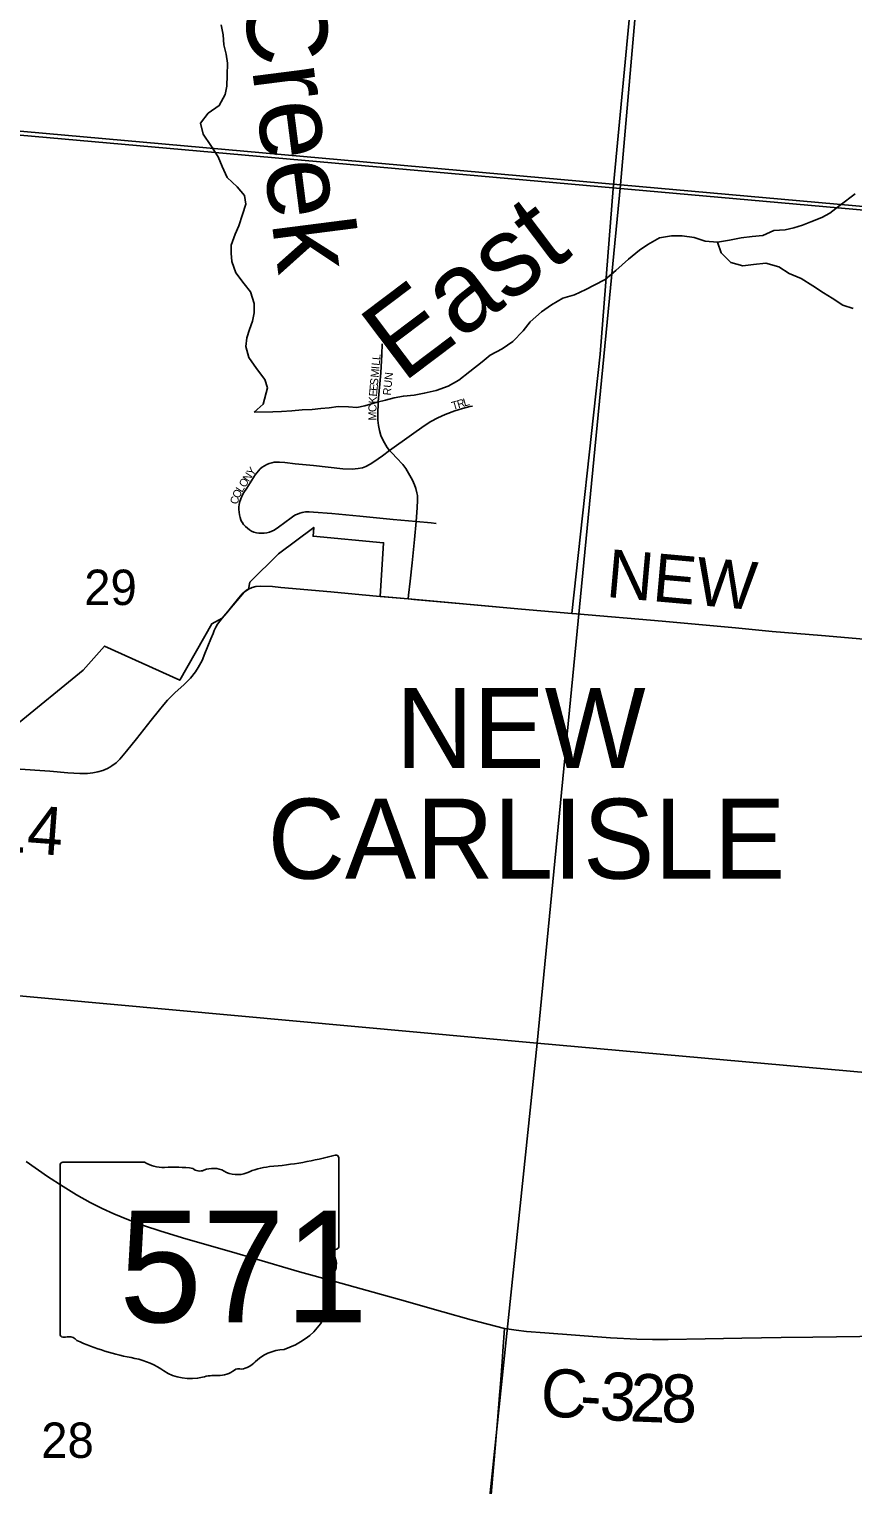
# Model space of a CAD drawing. Extents: x 1410790 to 1770854, y 566777 to 831614.
# Drawn here: x 1542824 to 1547969, y 705891 to 714986 of the extents above; entities that cross this region are included whole.
import ezdxf

# ---------------------------------------------------------------- set-up
doc = ezdxf.new("R2010")
doc.units = 0
for name, color, linetype in [('GM_X_City_Street', 7, 'Continuous'), ('GM_X_City_Street_Text', 7, 'Continuous'), ('GM_X_Corporation', 7, 'Continuous'), ('GM_X_Corporation_Text', 7, 'Continuous'), ('GM_X_County_Road', 7, 'Continuous'), ('GM_X_County_Road_Text', 7, 'Continuous'), ('GM_X_Minor_River', 7, 'Continuous'), ('GM_X_Minor_River_Text', 7, 'Continuous'), ('GM_X_Section', 7, 'Continuous'), ('GM_X_Section_Text', 7, 'Continuous'), ('GM_X_State_Location', 7, 'Continuous'), ('GM_X_State_Route', 7, 'Continuous'), ('GM_X_State_Shield', 7, 'Continuous'), ('GM_X_Township', 7, 'Continuous')]:
    doc.layers.add(name, color=color, linetype=linetype)

msp = doc.modelspace()

# ---------------------------------------------------------------- linework, layer by layer
at = {"layer": 'GM_X_City_Street'}
for points in [[(1545075.4, 712353.8), (1545061.5, 712372.9), (1545035, 712415.7), (1545022, 712446), (1545012.1, 712477.4), (1545005.5, 712509.7), (1545002.1, 712542.5), (1545001.4, 712575.5), (1545005.2, 712657.8), (1545020.2, 712838.5), (1545027.7, 712953.7), (1545029.4, 713019.6)], [(1545075.4, 712353.8), (1545212, 712450.9), (1545292.1, 712508.1), (1545333.5, 712534.5), (1545377, 712557.4), (1545421.9, 712577.3), (1545483.4, 712600.3), (1545530.2, 712615.4), (1545577.7, 712627.9), (1545593.8, 712631.1)], [(1545240.7, 711909.1), (1545097.4, 711922.7), (1544889.1, 711942.3), (1544715.2, 711958.7), (1544601, 711968.4), (1544573.1, 711969.4), (1544550.5, 711969.4), (1544530.5, 711966.8), (1544514.1, 711961.6), (1544500.2, 711956.4), (1544488, 711950.3), (1544477.6, 711944.2), (1544461.5, 711931.9), (1544382.7, 711873.2), (1544355.1, 711855.5), (1544340.3, 711848.5), (1544324.8, 711843.3), (1544308.8, 711839.7), (1544292.6, 711837.5), (1544276.2, 711836.7), (1544259.8, 711837.3), (1544243.6, 711839.6), (1544227.8, 711843.8), (1544212.6, 711849.8), (1544200.7, 711857.5), (1544187.7, 711867), (1544175.5, 711878.3), (1544164.2, 711891.3), (1544154.3, 711905.1), (1544153.8, 711906.3), (1544147.5, 711920), (1544142.2, 711935.5), (1544138.2, 711951.4), (1544135.3, 711967.5), (1544133.9, 711983.8), (1544133.9, 712000.2), (1544135.6, 712012.8), (1544138.2, 712027.6), (1544146, 712050.2), (1544157.7, 712076.3), (1544165.7, 712090.5), (1544183.2, 712118.3), (1544236.8, 712200.7), (1544257, 712226.5), (1544268.4, 712238.3), (1544280.8, 712248.8), (1544294.4, 712258.1), (1544308.8, 712265.8), (1544324, 712271.9), (1544339.7, 712276.5), (1544355.8, 712279.5), (1544372.1, 712281), (1544388.5, 712281.2), (1544421.2, 712278.8), (1544486.1, 712269.5), (1544600.2, 712258.7), (1544784.1, 712239.4), (1544841.5, 712237.4), (1544878.7, 712240), (1544905.6, 712245.2), (1544927.3, 712252.2), (1544954.2, 712266.9), (1544978, 712281.7), (1545005.2, 712300.7), (1545030.6, 712320.2), (1545075.4, 712353.8)], [(1545240.7, 711909.1), (1545247.5, 711994.2), (1545250.6, 712043.3), (1545250.4, 712059.7), (1545249.1, 712072.7), (1545246.3, 712088.9), (1545239.2, 712115.7), (1545230.7, 712139), (1545218, 712167.9), (1545194.8, 712210.9), (1545177.2, 712239.8), (1545157.4, 712266.6), (1545119.4, 712307.5), (1545094.5, 712334.7), (1545075.4, 712353.8)], [(1545191.1, 711425.7), (1545193.7, 711448.7), (1545203.4, 711537.3), (1545217.3, 711651.5), (1545231.9, 711797.7), (1545240.7, 711909.1)], [(1545367.6, 711897), (1545335.1, 711900.8), (1545240.7, 711909.1)]]:
    msp.add_lwpolyline(points, dxfattribs=at)
at = {"layer": 'GM_X_Corporation'}
msp.add_lwpolyline([(1546672.9, 716096.7), (1546472.5, 713989), (1546390.7, 712954), (1546214.6, 711334.7), (1545899.4, 711362.7), (1545191.1, 711425.7), (1545017.4, 711441.9), (1545038.2, 711776.7), (1544597.7, 711817.1), (1544601.9, 711872.4), (1544381.7, 711707.5), (1544202.9, 711530.9), (1544195.2, 711487.2), (1544168.2, 711469.1), (1544030.1, 711305.3), (1543966.4, 711270.9), (1543765.6, 710918.1), (1543295.4, 711130.9), (1543161.3, 710979.8), (1542739.1, 710635.3)], dxfattribs=at)
at = {"layer": 'GM_X_County_Road'}
for points in [[(1543140.5, 710335.8), (1543156.7, 710334.8), (1543189.2, 710335.4), (1543221.5, 710338.7), (1543253.4, 710344.9), (1543284.6, 710353.6), (1543299.7, 710359.3), (1543314.3, 710366), (1543328.4, 710373.9), (1543341.9, 710382.6), (1543367.3, 710402.6), (1543390.5, 710425.3), (1543433.5, 710474.6), (1543494.6, 710552), (1543586.1, 710668.7), (1543638.8, 710732.1), (1543666.5, 710766.7), (1543689.3, 710792.5), (1543705.6, 710809.2), (1543735.1, 710838.7), (1543792.4, 710891.7), (1543833.1, 710931.3), (1543863.1, 710970), (1543880.9, 710998.4), (1543904.4, 711041.9), (1543922.6, 711084.4), (1543959.9, 711176.4), (1543972.9, 711209.4), (1543980.7, 711228.5), (1543990.3, 711249.3), (1544001.6, 711268.4), (1544014.6, 711287.5), (1544030.1, 711305.3), (1544059.4, 711339.6), (1544090.3, 711379.3), (1544133.1, 711432.9), (1544154.4, 711456.8), (1544168.2, 711469), (1544182.8, 711479.8), (1544195.1, 711487.2), (1544216.9, 711496.7), (1544240.3, 711502.5), (1544269.5, 711505.6), (1544343.6, 711502.8), (1544395.6, 711498.2), (1544708, 711469.3), (1544905.2, 711451.4), (1545017.4, 711441.9), (1545022.9, 711441.4)], [(1545022.9, 711441.4), (1545191.1, 711425.7)], [(1545191.1, 711425.7), (1545227.3, 711422.3), (1545604.3, 711388.3), (1545899.4, 711362.7), (1546214.6, 711334.7), (1546242.8, 711332.3)], [(1546242.8, 711332.3), (1546778.9, 711286.5), (1547235.8, 711244.5), (1547464.2, 711223.4), (1547773.2, 711196.9), (1548084.5, 711170.2), (1548542.4, 711129.4), (1548813.2, 711105.2), (1548900.9, 711097.4), (1548914.1, 711096.2)], [(1542714, 710366.8), (1542736.6, 710365.2), (1542953.8, 710350), (1543066.7, 710340.4), (1543140.5, 710335.8)], [(1545793, 706868.7), (1545865.9, 706856.9), (1545931.3, 706849.5), (1546045.9, 706840.1), (1546455, 706810.6), (1546619, 706801.5), (1546717.5, 706798.7), (1546816, 706798.7), (1547045.8, 706803), (1547275.3, 706807.8), (1547521.4, 706811.2), (1547718.2, 706813.8), (1548161.2, 706820.1), (1548210.3, 706824), (1548356.9, 706843.2), (1548535.6, 706868.9), (1548617.6, 706880.5)]]:
    msp.add_lwpolyline(points, dxfattribs=at)
at = {"layer": 'GM_X_Minor_River'}
for points in [[(1544229.3, 712592), (1544285.5, 712643.1), (1544313.4, 712745.4), (1544296, 712795.8), (1544244.8, 712864.6), (1544195.7, 712933.4), (1544178.5, 713003.8), (1544183.2, 713057.9), (1544199.9, 713109.9), (1544218.6, 713161.8), (1544229.3, 713213.8), (1544230, 713272), (1544206.9, 713344.5), (1544167.5, 713395.1), (1544116.3, 713464), (1544091.2, 713534.5), (1544085.9, 713586.7), (1544086.5, 713636.8), (1544111.4, 713704.7), (1544134.1, 713756.6), (1544157, 713826.5), (1544177.8, 713892.4), (1544168.5, 713946.7), (1544123.1, 713999.4), (1544061.8, 714058.3), (1544030.7, 714126.9), (1544005.4, 714187.4), (1543960.2, 714258.1), (1543911.1, 714328.9), (1543893.9, 714397.3), (1543942.8, 714460.9), (1544011.5, 714508.2), (1544048.4, 714577.9), (1544059.1, 714629.9), (1544061.9, 714698), (1544062.9, 714772.2), (1544055.6, 714828.4), (1544040.3, 714886.8), (1544037.1, 714949), (1544023.9, 715013.3)], [(1544229.3, 712592), (1544345.5, 712594.5), (1544399.6, 712595.8), (1544465.7, 712601), (1544529.9, 712606.2), (1544592, 712609.5), (1544646.1, 712614.8), (1544698.2, 712620.2), (1544754.4, 712627.5), (1544818.4, 712626.7), (1544870.4, 712622), (1544920.6, 712631.4), (1544999, 712654.5), (1545049.2, 712667.9), (1545103.5, 712681.3), (1545161.7, 712692.6), (1545229.8, 712699.8), (1545292.1, 712711), (1545366.4, 712728.2), (1545440.8, 712755.3), (1545507.4, 712792.6), (1545576.1, 712845.9), (1545653, 712907.1), (1545703.6, 712948.6), (1545778.2, 712987.8), (1545844.8, 713033.1), (1545909.7, 713100.5), (1545954.5, 713156.1), (1546025.4, 713219.4), (1546086, 713262.7), (1546158.6, 713303.9), (1546231, 713325.1), (1546301.5, 713358.3), (1546353.9, 713385.8), (1546422.4, 713421), (1546489.2, 713478.3), (1546568.2, 713547.5), (1546637, 713604.8), (1546689.5, 713640.3), (1546762.1, 713681.5), (1546836.4, 713694.6), (1546902.4, 713693.8), (1546978.4, 713684.8), (1547046.2, 713661.9), (1547124.2, 713654.9), (1547198.4, 713668), (1547270.7, 713681.1), (1547340.9, 713690.2), (1547407, 713695.4), (1547475.5, 713726.7), (1547545.6, 713731.8), (1547599.9, 713745.2), (1547654.1, 713760.5), (1547706.5, 713781.9), (1547774.9, 713809.1), (1547825.3, 713836.6), (1547890, 713885.9), (1547983.7, 713956.2)], [(1547124.2, 713654.9), (1547147.4, 713588.4), (1547206.7, 713527.5), (1547282.5, 713506.4), (1547348.7, 713515.7), (1547424.8, 713522.7), (1547506.7, 713501.6), (1547570.2, 713458.7), (1547645.9, 713427.7), (1547719.4, 713382.6), (1547784.9, 713337.7), (1547840.5, 713304.9), (1547906.1, 713261.9), (1547969.9, 713241.1)]]:
    msp.add_lwpolyline(points, dxfattribs=at)
at = {"layer": 'GM_X_Section'}
for points in [[(1541667.5, 719721.9), (1546971.8, 719240), (1546517.1, 714013.2), (1541182.8, 714489.6)], [(1546971.8, 719240), (1552320.8, 718757.7), (1551790.3, 713541.5), (1546517.1, 714013.2)], [(1541182.8, 714489.6), (1546517.1, 714013.2), (1545998.2, 708649.6), (1540688, 709135.5)], [(1546517.1, 714013.2), (1551790.3, 713541.5), (1551303.3, 708174.7), (1545998.2, 708649.6)], [(1540688, 709135.5), (1545998.2, 708649.6), (1545444.7, 703368.6), (1540165.6, 703799.9)], [(1545998.2, 708649.6), (1551303.3, 708174.7), (1550741.4, 702757.2), (1545444.7, 703368.6)]]:
    msp.add_lwpolyline(points, close=True, dxfattribs=at)
at = {"layer": 'GM_X_State_Route'}
msp.add_lwpolyline([(1542805.1, 707910.9), (1542940, 707817.6), (1543036.3, 707754.8), (1543120.4, 707703.6), (1543206.4, 707655.5), (1543279.7, 707618.3), (1543354.4, 707584.1), (1543445.5, 707546.5), (1543537.8, 707512.1), (1543646.9, 707476.1), (1543804, 707429), (1544087.3, 707346.2), (1544244.7, 707300.6), (1544512.3, 707222.7), (1544733.7, 707161.9), (1545100.4, 707059.8), (1545137.2, 707049.6), (1545408.5, 706971.4), (1545584.3, 706921.5), (1545793, 706868.7), (1545783.2, 706725.9), (1545778.4, 706658.7), (1545768.1, 706523), (1545762.7, 706452.2), (1545749.9, 706290.8), (1545729.3, 706046.6), (1545705.3, 705783.3)], dxfattribs=at)
at = {"layer": 'GM_X_State_Shield'}
for p, q in [((1543018.3, 707889.2), (1543018.3, 706832.5)), ((1543545.1, 707907.3), (1543035.4, 707907.3)), ((1544758.5, 707380.8), (1544758.5, 707933.5)), ((1544758.3, 707380.9), (1544758.5, 707380.8))]:
    msp.add_line(p, q, dxfattribs=at)
for centre, major_axis, start_param, end_param in [((1544138.6, 709347.9), (1845.5, 0), 4.814394, 5.042369), ((1544739.2, 707935.8), (19.4, 0), 6.141152, 7.989035), ((1543038.2, 707891.4), (20.2, 0), 1.712693, 3.28349), ((1543666.4, 708030), (195.5, 0), 4.042523, 4.731795), ((1543731.3, 707314.1), (702, 0), 1.404758, 1.657858), ((1543890.6, 707896.9), (56.4, 0), 3.836095, 5.185415), ((1543973.5, 707774.8), (117.3, 0), 0.950623, 2.079405), ((1544124.8, 707942.3), (141.1, 0), 4.081561, 5.145723), ((1544374, 707584.6), (371.3, 0), 1.699011, 2.107814), ((1544754, 707340.2), (30, 0), 1.883978, 3.671073), ((1544563.3, 707270.3), (180, 0), 5.934695, 6.695948), ((1544737.8, 707378.6), (20.7, 0), 5.05454, 6.418171), ((1544827.9, 707149.5), (130.9, 0), 2.387724, 3.262537), ((1544242, 707079.1), (461.6, 0), 5.101752, 6.440018), ((1543038.4, 706830.2), (20.3, 0), 3.00124, 4.508301), ((1543041.5, 706938.3), (155.2, 0), 4.665946, 4.897461), ((1543073.3, 706771.6), (56, 0), 0.519207, 1.627899), ((1543779.9, 707720.9), (1332.7, 0), 4.195997, 4.488961), ((1543382.5, 706357.8), (417, 0), 0.823519, 1.323587), ((1544436.6, 706535.9), (252.8, 0), 1.647645, 2.488434), ((1543833.5, 706766.3), (264.6, 0), 4.026481, 4.996735), ((1543986.4, 706401), (217.4, 0), 1.495662, 1.94098), ((1544005.7, 706687.2), (141, 0), 4.691044, 5.507374), ((1544133.3, 706584.9), (39.7, 0), 1.147584, 2.315152), ((1544116.3, 706730.1), (149.1, 0), 4.937069, 5.64225)]:
    msp.add_ellipse(centre, major_axis=major_axis, ratio=0.8, start_param=start_param, end_param=end_param, dxfattribs=at)
at = {"layer": 'GM_X_Township'}
for points in [[(1536109.9, 720210.8), (1535643.5, 714974.4), (1536009.5, 714944), (1541246.4, 714460.7), (1541691.9, 714420.1), (1541923.4, 714398.9), (1548437.3, 713818.3), (1549151.2, 713753.6), (1551760.4, 713504.3), (1552475.2, 713454.2), (1554274.2, 713261.1), (1561321.7, 712527.7), (1562336.2, 712409.9), (1567635.1, 711954), (1567699, 712623.5), (1567713.4, 712780.3), (1567736.3, 713023.8), (1567847.7, 714189.3), (1568119.6, 717279)], [(1548437.3, 713818.3), (1541923.4, 714398.9), (1541691.9, 714420.1), (1541246.4, 714460.7), (1536009.5, 714944), (1535643.5, 714974.4), (1535639.2, 714824.7), (1535640.1, 714809), (1535640.2, 714776.6), (1535636.6, 714711.5), (1535629.3, 714618.5), (1535628.9, 714613.7), (1535608.8, 714385.7), (1535595.7, 714239.1), (1535574.8, 713994.5), (1535556.5, 713782.6), (1535536.5, 713537.9), (1535521.2, 713351.3), (1535519.7, 713326.1), (1535517.2, 713301.6), (1535471.8, 712844), (1535407.5, 712209), (1535086.4, 708725.9), (1534170.1, 699005.2)]]:
    msp.add_lwpolyline(points, dxfattribs=at)

# ---------------------------------------------------------------- texts
at = {"layer": 'GM_X_City_Street_Text'}
for s, rotation, p in [('L', 85.16485, (1545016.4, 712916.8)), ('M', 84.95808, (1545006.7, 712807)), ('I', 84.94601, (1545011.3, 712859.6)), ('L', 84.95393, (1545013.3, 712881.6)), ('E', 84.95274, (1544999.3, 712723.7)), ('S', 84.95274, (1545002.4, 712758.8)), ('RUN', 84.09321, (1545082.7, 712695.3)), ('K', 86.75226, (1544993.8, 712645.2)), ('E', 85.02078, (1544996.3, 712688.7)), ('R', 16.29374, (1545505, 712616.4)), ('L', 16.53706, (1545543.2, 712627.6)), ('C', 89.93927, (1544993.7, 712593.1)), ('M', 89.93625, (1544993.6, 712540.3)), ('T', 16.30937, (1545471.2, 712606.5)), ('N', 56.91015, (1544196.1, 712154.2)), ('Y', 53.24377, (1544219.7, 712190.4)), ('L', 57.67025, (1544153.4, 712087.7)), ('O', 56.97979, (1544172.2, 712117.3)), ('C', 76.14631, (1544126.4, 712013.6)), ('O', 64.18757, (1544135, 712049.4))]:
    msp.add_text(s, height=50, rotation=rotation, dxfattribs=at).set_placement(p)
at = {"layer": 'GM_X_Corporation_Text'}
for s, p in [('NEW', (1545115, 710370.3)), ('CARLISLE', (1544314.2, 709678))]:
    msp.add_text(s, height=500, rotation=0.00001, dxfattribs=at).set_placement(p)
at = {"layer": 'GM_X_County_Road_Text'}
for s, rotation, p in [('NEW', 354.88673, (1546422.7, 711438.9)), ('C-314', 355.63971, (1541937.4, 709904.8)), ('C', 356.27783, (1546011.6, 706322.5)), ('3', 356.83077, (1546383.5, 706298.6)), ('2', 357.77518, (1546573.5, 706288.1)), ('8', 0.18867, (1546771.9, 706280.7)), ('-', 356.40332, (1546258.2, 706306.5))]:
    msp.add_text(s, height=300, rotation=rotation, dxfattribs=at).set_placement(p)
at = {"layer": 'GM_X_Minor_River_Text'}
for s, height, rotation, p in [('Creek', 500.14, 277.30427, (1544154.7, 715217.2)), ('East', 500.19, 37.01748, (1545157.9, 712771.9))]:
    msp.add_text(s, height=height, rotation=rotation, dxfattribs=at).set_placement(p)
at = {"layer": 'GM_X_Section_Text'}
for s, p in [('29', (1543168.2, 711387.8)), ('28', (1542899.8, 706059.5))]:
    msp.add_text(s, height=221, rotation=0.00001, dxfattribs=at).set_placement(p)
at = {"layer": 'GM_X_State_Location'}
msp.add_text('571', height=1, rotation=0.00001, dxfattribs=at).set_placement((1543515.8, 707217.8))
for s in ['s', 'r']:
    msp.add_text(s, height=1, dxfattribs=at).set_placement((1543868.8, 707290.6))
at = {"layer": 'GM_X_State_Shield'}
msp.add_text('571', height=696.1, dxfattribs=at).set_placement((1543386.7, 706907))

doc.saveas('drawing.dxf')
